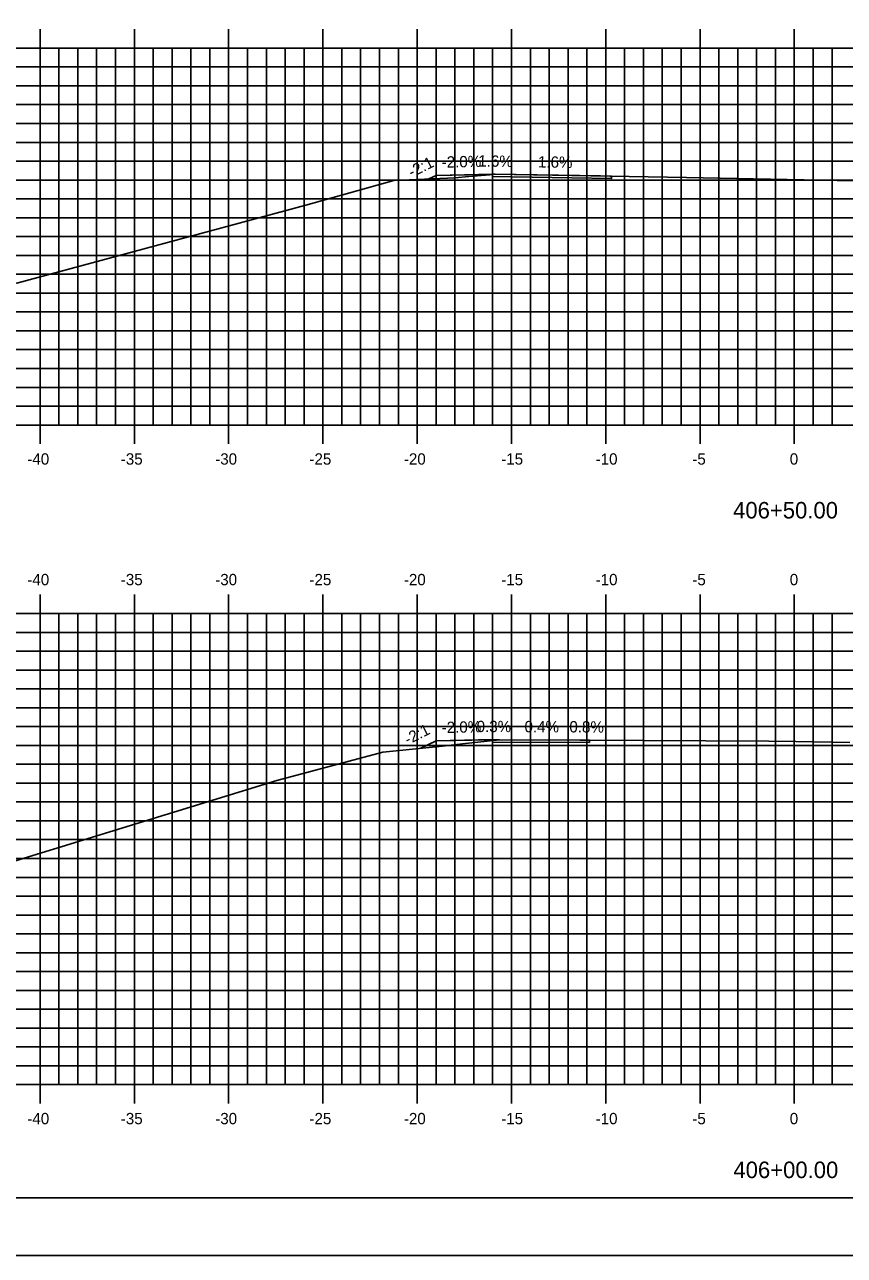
# Model space of a CAD drawing. Extents: x 1168600 to 1177589, y 610178 to 611246.
# Drawn here: x 1171596.5 to 1171639.9, y 610900.5 to 610965.8 of the extents above; entities that cross this region are included whole.
import ezdxf

# ---------------------------------------------------------------- set-up
doc = ezdxf.new("R2010")
doc.units = 0
for name, color, linetype in [('_Construction', 7, 'Continuous'), ('_Station Equation', 7, 'Continuous'), ('ANNOTATION', 7, 'Continuous'), ('D_Roadway_Edge_TW', 7, 'Continuous'), ('D_Slope_Direction', 7, 'Continuous'), ('D_Text_Standard', 7, 'Continuous'), ('H_V ANNOTATION', 7, 'Continuous'), ('MAJOR', 7, 'Continuous'), ('MATCH LINES', 7, 'Continuous'), ('MINOR', 7, 'Continuous')]:
    doc.layers.add(name, color=color, linetype=linetype)

msp = doc.modelspace()

# ---------------------------------------------------------------- linework, layer by layer
at = {"layer": '_Construction'}
msp.add_line((1171562.289, 610903.596), (1171722.289, 610903.596), dxfattribs=at)
msp.add_lwpolyline([(1171554.195, 610900.537), (1171724.195, 610900.537), (1171724.195, 611010.537), (1171554.195, 611010.537)], close=True, dxfattribs=at)
at = {"layer": '_Station Equation'}
for points in [[(1171567.289, 610952.159), (1171572.189, 610952.157), (1171580.082, 610952.184), (1171590.731, 610952.171), (1171596.048, 610952.123), (1171611.387, 610956.257), (1171616.056, 610957.564), (1171619.304, 610957.72), (1171620.03, 610957.782), (1171621.124, 610957.876), (1171621.416, 610957.901), (1171631.566, 610957.738), (1171641.352, 610957.54)], [(1171567.289, 610952.159), (1171572.189, 610952.157), (1171580.082, 610952.184), (1171590.731, 610952.171), (1171596.048, 610952.123), (1171611.387, 610956.257), (1171616.056, 610957.564), (1171619.303, 610957.72), (1171620.03, 610957.782), (1171621.124, 610957.876), (1171621.416, 610957.901), (1171631.575, 610957.737), (1171641.369, 610957.54)], [(1171567.289, 610919.429), (1171570.964, 610919.406), (1171586.314, 610920.264), (1171592.059, 610920.274), (1171609.837, 610925.727), (1171615.47, 610927.244), (1171617.932, 610927.486), (1171618.631, 610927.564), (1171619.847, 610927.699), (1171621.653, 610927.901), (1171625.913, 610927.883), (1171635.94, 610927.829), (1171637.373, 610927.806), (1171640.226, 610927.751)], [(1171567.289, 610919.429), (1171570.964, 610919.406), (1171586.314, 610920.264), (1171592.059, 610920.274), (1171609.837, 610925.727), (1171615.47, 610927.244), (1171617.932, 610927.486), (1171618.631, 610927.564), (1171619.846, 610927.699), (1171621.653, 610927.901), (1171625.909, 610927.883), (1171635.94, 610927.829), (1171637.373, 610927.806), (1171640.227, 610927.751)]]:
    msp.add_lwpolyline(points, dxfattribs=at)
at = {"layer": 'D_Roadway_Edge_TW'}
msp.add_lwpolyline([(1171627.601, 610957.801), (1171621.416, 610957.901), (1171621.289, 610957.903), (1171621.289, 610957.778), (1171627.601, 610957.676), (1171627.601, 610957.801)], dxfattribs=at)
msp.add_lwpolyline([(1171627.601, 610957.801), (1171621.416, 610957.901), (1171621.289, 610957.903), (1171621.289, 610957.778), (1171627.601, 610957.676), (1171627.601, 610957.801)], dxfattribs=at)
msp.add_lwpolyline([(1171626.425, 610927.88), (1171621.652, 610927.901), (1171621.288, 610927.902), (1171621.288, 610927.777), (1171626.425, 610927.755)], close=True, dxfattribs=at)
msp.add_lwpolyline([(1171626.425, 610927.88), (1171621.652, 610927.901), (1171621.288, 610927.902), (1171621.288, 610927.777), (1171626.425, 610927.755)], close=True, dxfattribs=at)
at = {"layer": 'D_Slope_Direction'}
for points in [[(1171618.29, 610957.843), (1171617.91, 610957.653)], [(1171618.29, 610957.843), (1171617.91, 610957.653)], [(1171618.29, 610957.843), (1171617.91, 610957.653)], [(1171618.29, 610957.843), (1171617.91, 610957.653)], [(1171618.29, 610957.843), (1171617.91, 610957.653)], [(1171618.29, 610957.843), (1171617.91, 610957.653)], [(1171618.29, 610957.843), (1171617.91, 610957.653)], [(1171621.289, 610957.903), (1171618.29, 610957.843)], [(1171621.289, 610957.903), (1171618.29, 610957.843)], [(1171618.289, 610927.842), (1171617.49, 610927.443)], [(1171618.289, 610927.842), (1171617.49, 610927.443)], [(1171618.289, 610927.842), (1171617.49, 610927.443)], [(1171618.289, 610927.842), (1171617.49, 610927.443)], [(1171618.289, 610927.842), (1171617.49, 610927.443)], [(1171618.289, 610927.842), (1171617.49, 610927.443)], [(1171618.289, 610927.842), (1171617.49, 610927.443)], [(1171621.288, 610927.902), (1171618.289, 610927.842)], [(1171621.288, 610927.902), (1171618.289, 610927.842)]]:
    msp.add_lwpolyline(points, dxfattribs=at)
at = {"layer": 'D_Text_Standard'}
for points in [[(1171617.91, 610957.653), (1171618.219, 610957.808), (1171618.29, 610957.843), (1171620.859, 610957.895), (1171621.289, 610957.903), (1171621.399, 610957.901), (1171621.416, 610957.901), (1171627.006, 610957.811), (1171627.601, 610957.801)], [(1171617.49, 610927.443), (1171618.23, 610927.813), (1171618.289, 610927.842), (1171621.116, 610927.899), (1171621.288, 610927.902), (1171621.63, 610927.901), (1171621.652, 610927.901), (1171626.266, 610927.881), (1171626.425, 610927.88)]]:
    msp.add_lwpolyline(points, dxfattribs=at)
at = {"layer": 'MAJOR'}
for p, q in [((1171597.289, 610965.598), (1171597.289, 610964.596)), ((1171602.289, 610965.598), (1171602.289, 610964.596)), ((1171607.289, 610965.598), (1171607.289, 610964.596)), ((1171612.289, 610965.598), (1171612.289, 610964.596)), ((1171617.289, 610965.598), (1171617.289, 610964.596)), ((1171622.289, 610965.598), (1171622.289, 610964.596)), ((1171627.289, 610965.598), (1171627.289, 610964.596)), ((1171632.289, 610965.598), (1171632.289, 610964.596)), ((1171637.289, 610965.598), (1171637.289, 610964.596)), ((1171567.289, 610964.596), (1171707.289, 610964.596)), ((1171567.289, 610964.596), (1171707.289, 610964.596)), ((1171597.289, 610944.596), (1171597.289, 610964.596)), ((1171602.289, 610944.596), (1171602.289, 610964.596)), ((1171607.289, 610944.596), (1171607.289, 610964.596)), ((1171612.289, 610944.596), (1171612.289, 610964.596)), ((1171617.289, 610944.596), (1171617.289, 610964.596)), ((1171622.289, 610944.596), (1171622.289, 610964.596)), ((1171627.289, 610944.596), (1171627.289, 610964.596)), ((1171632.289, 610944.596), (1171632.289, 610964.596)), ((1171637.289, 610944.596), (1171637.289, 610964.596)), ((1171567.289, 610959.596), (1171707.289, 610959.596)), ((1171567.289, 610954.596), (1171707.289, 610954.596)), ((1171567.289, 610949.596), (1171707.289, 610949.596)), ((1171567.289, 610944.596), (1171707.289, 610944.596)), ((1171567.289, 610944.596), (1171707.289, 610944.596)), ((1171597.289, 610943.594), (1171597.289, 610944.596)), ((1171602.289, 610943.594), (1171602.289, 610944.596)), ((1171607.289, 610943.594), (1171607.289, 610944.596)), ((1171612.289, 610943.594), (1171612.289, 610944.596)), ((1171617.289, 610943.594), (1171617.289, 610944.596)), ((1171622.289, 610943.594), (1171622.289, 610944.596)), ((1171627.289, 610943.594), (1171627.289, 610944.596)), ((1171632.289, 610943.594), (1171632.289, 610944.596)), ((1171637.289, 610943.594), (1171637.289, 610944.596)), ((1171597.289, 610935.598), (1171597.289, 610934.596)), ((1171602.289, 610935.598), (1171602.289, 610934.596)), ((1171607.289, 610935.598), (1171607.289, 610934.596)), ((1171612.289, 610935.598), (1171612.289, 610934.596)), ((1171617.289, 610935.598), (1171617.289, 610934.596)), ((1171622.289, 610935.598), (1171622.289, 610934.596)), ((1171627.289, 610935.598), (1171627.289, 610934.596)), ((1171632.289, 610935.598), (1171632.289, 610934.596)), ((1171637.289, 610935.598), (1171637.289, 610934.596)), ((1171567.289, 610934.596), (1171707.289, 610934.596)), ((1171567.289, 610934.596), (1171707.289, 610934.596)), ((1171597.289, 610909.596), (1171597.289, 610934.596)), ((1171602.289, 610909.596), (1171602.289, 610934.596)), ((1171607.289, 610909.596), (1171607.289, 610934.596)), ((1171612.289, 610909.596), (1171612.289, 610934.596)), ((1171617.289, 610909.596), (1171617.289, 610934.596)), ((1171622.289, 610909.596), (1171622.289, 610934.596)), ((1171627.289, 610909.596), (1171627.289, 610934.596)), ((1171632.289, 610909.596), (1171632.289, 610934.596)), ((1171637.289, 610909.596), (1171637.289, 610934.596)), ((1171567.289, 610929.596), (1171707.289, 610929.596)), ((1171567.289, 610924.596), (1171707.289, 610924.596)), ((1171567.289, 610919.596), (1171707.289, 610919.596)), ((1171567.289, 610914.596), (1171707.289, 610914.596)), ((1171567.289, 610909.596), (1171707.289, 610909.596)), ((1171567.289, 610909.596), (1171707.289, 610909.596)), ((1171597.289, 610908.594), (1171597.289, 610909.596)), ((1171602.289, 610908.594), (1171602.289, 610909.596)), ((1171607.289, 610908.594), (1171607.289, 610909.596)), ((1171612.289, 610908.594), (1171612.289, 610909.596)), ((1171617.289, 610908.594), (1171617.289, 610909.596)), ((1171622.289, 610908.594), (1171622.289, 610909.596)), ((1171627.289, 610908.594), (1171627.289, 610909.596)), ((1171632.289, 610908.594), (1171632.289, 610909.596)), ((1171637.289, 610908.594), (1171637.289, 610909.596))]:
    msp.add_line(p, q, dxfattribs=at)
at = {"layer": 'MATCH LINES'}
for points in [[(1171621.289, 610957.903), (1171621.289, 610957.778)], [(1171621.289, 610957.903), (1171621.289, 610957.778)], [(1171621.288, 610927.902), (1171621.288, 610927.777)], [(1171621.288, 610927.902), (1171621.288, 610927.777)]]:
    msp.add_lwpolyline(points, dxfattribs=at)
at = {"layer": 'MINOR'}
for p, q in [((1171598.289, 610944.596), (1171598.289, 610964.596)), ((1171599.289, 610944.596), (1171599.289, 610964.596)), ((1171600.289, 610944.596), (1171600.289, 610964.596)), ((1171601.289, 610944.596), (1171601.289, 610964.596)), ((1171603.289, 610944.596), (1171603.289, 610964.596)), ((1171604.289, 610944.596), (1171604.289, 610964.596)), ((1171605.289, 610944.596), (1171605.289, 610964.596)), ((1171606.289, 610944.596), (1171606.289, 610964.596)), ((1171608.289, 610944.596), (1171608.289, 610964.596)), ((1171609.289, 610944.596), (1171609.289, 610964.596)), ((1171610.289, 610944.596), (1171610.289, 610964.596)), ((1171611.289, 610944.596), (1171611.289, 610964.596)), ((1171613.289, 610944.596), (1171613.289, 610964.596)), ((1171614.289, 610944.596), (1171614.289, 610964.596)), ((1171615.289, 610944.596), (1171615.289, 610964.596)), ((1171616.289, 610944.596), (1171616.289, 610964.596)), ((1171618.289, 610944.596), (1171618.289, 610964.596)), ((1171619.289, 610944.596), (1171619.289, 610964.596)), ((1171620.289, 610944.596), (1171620.289, 610964.596)), ((1171621.289, 610944.596), (1171621.289, 610964.596)), ((1171623.289, 610944.596), (1171623.289, 610964.596)), ((1171624.289, 610944.596), (1171624.289, 610964.596)), ((1171625.289, 610944.596), (1171625.289, 610964.596)), ((1171626.289, 610944.596), (1171626.289, 610964.596)), ((1171628.289, 610944.596), (1171628.289, 610964.596)), ((1171629.289, 610944.596), (1171629.289, 610964.596)), ((1171630.289, 610944.596), (1171630.289, 610964.596)), ((1171631.289, 610944.596), (1171631.289, 610964.596)), ((1171633.289, 610944.596), (1171633.289, 610964.596)), ((1171634.289, 610944.596), (1171634.289, 610964.596)), ((1171635.289, 610944.596), (1171635.289, 610964.596)), ((1171636.289, 610944.596), (1171636.289, 610964.596)), ((1171638.289, 610944.596), (1171638.289, 610964.596)), ((1171639.289, 610944.596), (1171639.289, 610964.596)), ((1171567.289, 610963.596), (1171707.289, 610963.596)), ((1171567.289, 610962.596), (1171707.289, 610962.596)), ((1171567.289, 610961.596), (1171707.289, 610961.596)), ((1171567.289, 610960.596), (1171707.289, 610960.596)), ((1171567.289, 610958.596), (1171707.289, 610958.596)), ((1171567.289, 610957.596), (1171707.289, 610957.596)), ((1171567.289, 610956.596), (1171707.289, 610956.596)), ((1171567.289, 610955.596), (1171707.289, 610955.596)), ((1171567.289, 610953.596), (1171707.289, 610953.596)), ((1171567.289, 610952.596), (1171707.289, 610952.596)), ((1171567.289, 610951.596), (1171707.289, 610951.596)), ((1171567.289, 610950.596), (1171707.289, 610950.596)), ((1171567.289, 610948.596), (1171707.289, 610948.596)), ((1171567.289, 610947.596), (1171707.289, 610947.596)), ((1171567.289, 610946.596), (1171707.289, 610946.596)), ((1171567.289, 610945.596), (1171707.289, 610945.596)), ((1171598.289, 610909.596), (1171598.289, 610934.596)), ((1171599.289, 610909.596), (1171599.289, 610934.596)), ((1171600.289, 610909.596), (1171600.289, 610934.596)), ((1171601.289, 610909.596), (1171601.289, 610934.596)), ((1171603.289, 610909.596), (1171603.289, 610934.596)), ((1171604.289, 610909.596), (1171604.289, 610934.596)), ((1171605.289, 610909.596), (1171605.289, 610934.596)), ((1171606.289, 610909.596), (1171606.289, 610934.596)), ((1171608.289, 610909.596), (1171608.289, 610934.596)), ((1171609.289, 610909.596), (1171609.289, 610934.596)), ((1171610.289, 610909.596), (1171610.289, 610934.596)), ((1171611.289, 610909.596), (1171611.289, 610934.596)), ((1171613.289, 610909.596), (1171613.289, 610934.596)), ((1171614.289, 610909.596), (1171614.289, 610934.596)), ((1171615.289, 610909.596), (1171615.289, 610934.596)), ((1171616.289, 610909.596), (1171616.289, 610934.596)), ((1171618.289, 610909.596), (1171618.289, 610934.596)), ((1171619.289, 610909.596), (1171619.289, 610934.596)), ((1171620.289, 610909.596), (1171620.289, 610934.596)), ((1171621.289, 610909.596), (1171621.289, 610934.596)), ((1171623.289, 610909.596), (1171623.289, 610934.596)), ((1171624.289, 610909.596), (1171624.289, 610934.596)), ((1171625.289, 610909.596), (1171625.289, 610934.596)), ((1171626.289, 610909.596), (1171626.289, 610934.596)), ((1171628.289, 610909.596), (1171628.289, 610934.596)), ((1171629.289, 610909.596), (1171629.289, 610934.596)), ((1171630.289, 610909.596), (1171630.289, 610934.596)), ((1171631.289, 610909.596), (1171631.289, 610934.596)), ((1171633.289, 610909.596), (1171633.289, 610934.596)), ((1171634.289, 610909.596), (1171634.289, 610934.596)), ((1171635.289, 610909.596), (1171635.289, 610934.596)), ((1171636.289, 610909.596), (1171636.289, 610934.596)), ((1171638.289, 610909.596), (1171638.289, 610934.596)), ((1171639.289, 610909.596), (1171639.289, 610934.596)), ((1171567.289, 610933.596), (1171707.289, 610933.596)), ((1171567.289, 610932.596), (1171707.289, 610932.596)), ((1171567.289, 610931.596), (1171707.289, 610931.596)), ((1171567.289, 610930.596), (1171707.289, 610930.596)), ((1171567.289, 610928.596), (1171707.289, 610928.596)), ((1171567.289, 610927.596), (1171707.289, 610927.596)), ((1171567.289, 610926.596), (1171707.289, 610926.596)), ((1171567.289, 610925.596), (1171707.289, 610925.596)), ((1171567.289, 610923.596), (1171707.289, 610923.596)), ((1171567.289, 610922.596), (1171707.289, 610922.596)), ((1171567.289, 610921.596), (1171707.289, 610921.596)), ((1171567.289, 610920.596), (1171707.289, 610920.596)), ((1171567.289, 610918.596), (1171707.289, 610918.596)), ((1171567.289, 610917.596), (1171707.289, 610917.596)), ((1171567.289, 610916.596), (1171707.289, 610916.596)), ((1171567.289, 610915.596), (1171707.289, 610915.596)), ((1171567.289, 610913.596), (1171707.289, 610913.596)), ((1171567.289, 610912.596), (1171707.289, 610912.596)), ((1171567.289, 610911.596), (1171707.289, 610911.596)), ((1171567.289, 610910.596), (1171707.289, 610910.596))]:
    msp.add_line(p, q, dxfattribs=at)

# ---------------------------------------------------------------- texts
at = {"layer": 'ANNOTATION'}
for s, rotation, p in [('-2:1', 26.64077, (1171616.993, 610957.711)), ('-2.0%', 1.14625, (1171618.592, 610958.249)), ('1.6%', 359.10388, (1171620.525, 610958.315)), ('1.6%', 359.07547, (1171623.69, 610958.265)), ('-2.0%', 1.14541, (1171618.592, 610928.249)), ('0.3%', 359.84111, (1171620.44, 610928.305)), ('0.4%', 359.7481, (1171622.979, 610928.295)), ('0.8%', 359.55014, (1171625.358, 610928.288)), ('-2:1', 26.55381, (1171616.789, 610927.611))]:
    msp.add_text(s, height=0.6, rotation=rotation, dxfattribs=at).set_placement(p)
at = {"layer": 'H_V ANNOTATION'}
for s, height, p in [('-40', 0.6, (1171596.614, 610942.496)), ('-35', 0.6, (1171601.569, 610942.496)), ('-30', 0.6, (1171606.577, 610942.496)), ('-25', 0.6, (1171611.574, 610942.496)), ('-20', 0.6, (1171616.582, 610942.496)), ('-15', 0.6, (1171621.745, 610942.496)), ('-10', 0.6, (1171626.753, 610942.496)), ('-5', 0.6, (1171631.879, 610942.496)), ('0', 0.6, (1171637.048, 610942.496)), ('406+50.00', 0.875, (1171634.042, 610939.639)), ('-40', 0.6, (1171596.614, 610936.096)), ('-35', 0.6, (1171601.569, 610936.096)), ('-30', 0.6, (1171606.577, 610936.096)), ('-25', 0.6, (1171611.574, 610936.096)), ('-20', 0.6, (1171616.582, 610936.096)), ('-15', 0.6, (1171621.745, 610936.096)), ('-10', 0.6, (1171626.753, 610936.096)), ('-5', 0.6, (1171631.879, 610936.096)), ('0', 0.6, (1171637.048, 610936.096)), ('-40', 0.6, (1171596.614, 610907.496)), ('-35', 0.6, (1171601.569, 610907.496)), ('-30', 0.6, (1171606.577, 610907.496)), ('-25', 0.6, (1171611.574, 610907.496)), ('-20', 0.6, (1171616.582, 610907.496)), ('-15', 0.6, (1171621.745, 610907.496)), ('-10', 0.6, (1171626.753, 610907.496)), ('-5', 0.6, (1171631.879, 610907.496)), ('0', 0.6, (1171637.048, 610907.496)), ('406+00.00', 0.875, (1171634.058, 610904.639))]:
    msp.add_text(s, height=height, dxfattribs=at).set_placement(p)

doc.saveas('drawing.dxf')
